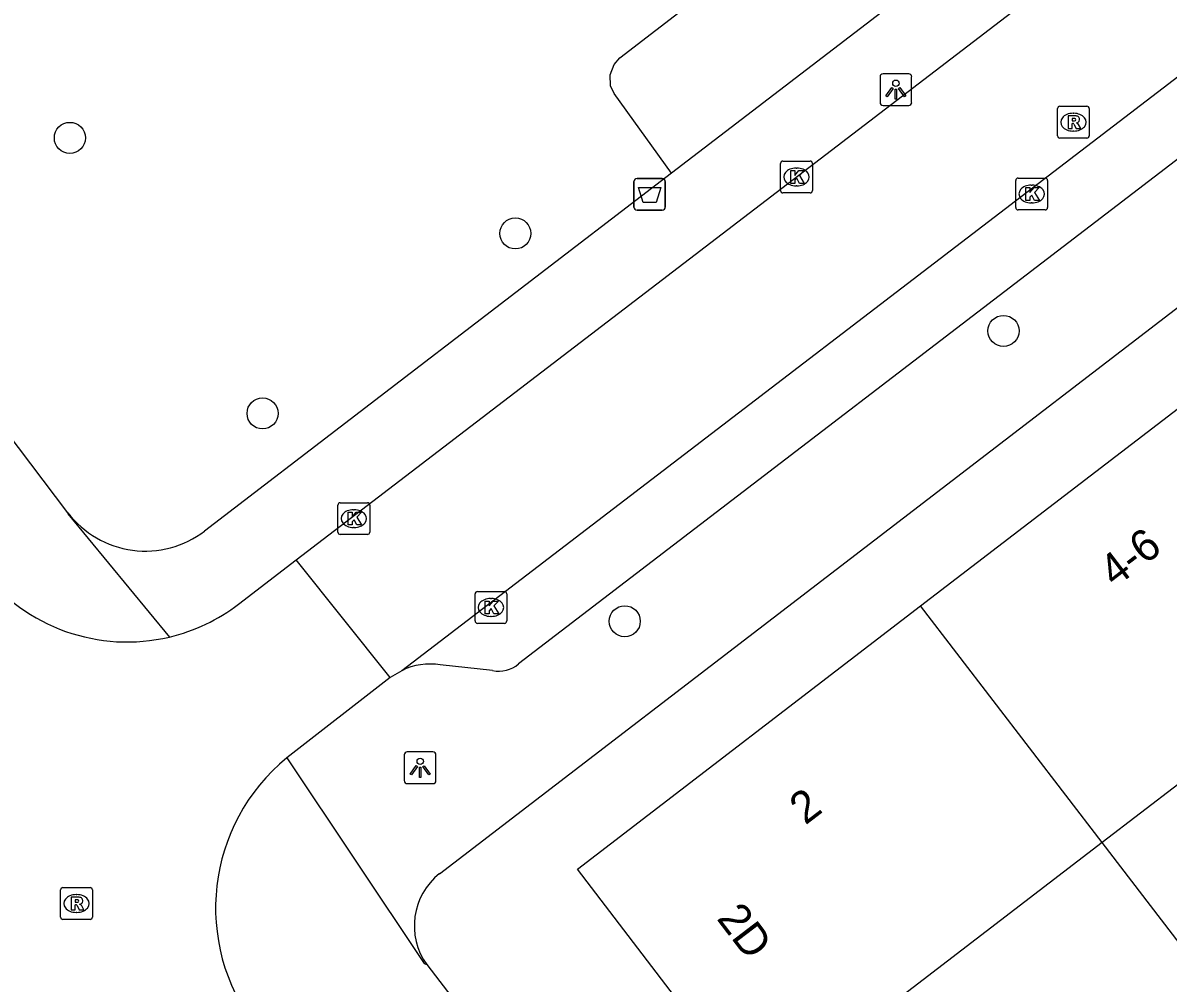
# Model space of a CAD drawing. Extents: x 159353 to 160616, y 385893 to 387321.
# Drawn here: x 160066.3 to 160102.36, y 386743.36 to 386773.58 of the extents above; entities that cross this region are included whole.
import ezdxf

# ---------------------------------------------------------------- set-up
doc = ezdxf.new("R2010")
doc.units = 0
for name, color, linetype in [('IMGEO_Afvalbak', 7, 'Continuous'), ('IMGEO_Boom', 7, 'Continuous'), ('IMGEO_Groenvoorziening', 7, 'Continuous'), ('IMGEO_Kolk', 7, 'Continuous'), ('IMGEO_Lichtpunt', 7, 'Continuous'), ('IMGEO_Pand', 7, 'Continuous'), ('IMGEO_Pand_nummerreeks', 7, 'Continuous'), ('IMGEO_Rijbaan_lokaal_open', 7, 'Continuous'), ('IMGEO_Rioolput', 7, 'Continuous'), ('IMGEO_Voetpad_open', 7, 'Continuous')]:
    doc.layers.add(name, color=color, linetype=linetype)

msp = doc.modelspace()

# ---------------------------------------------------------------- linework, layer by layer
at = {"layer": 'IMGEO_Afvalbak'}
for p, q in [((160085.535, 386767.788), (160085.535, 386768.588)), ((160085.535, 386768.588), (160085.535, 386767.788)), ((160085.635, 386768.688), (160086.425, 386768.688)), ((160086.425, 386768.688), (160085.635, 386768.688)), ((160086.525, 386768.588), (160086.525, 386767.788)), ((160086.525, 386767.788), (160086.525, 386768.588)), ((160086.425, 386767.688), (160085.635, 386767.688)), ((160085.635, 386767.688), (160086.425, 386767.688))]:
    msp.add_line(p, q, dxfattribs=at)
msp.add_lwpolyline([(160085.678, 386768.402), (160086.382, 386768.402), (160086.233, 386767.932), (160085.827, 386767.932), (160085.678, 386768.402)], dxfattribs=at)
for centre, start, end in [((160085.635, 386768.588), 90, 180), ((160085.635, 386768.588), 90, 180), ((160086.425, 386768.588), 0, 90), ((160086.425, 386768.588), 360, 90), ((160085.635, 386767.788), 180, 270), ((160085.635, 386767.788), 180, 270), ((160086.425, 386767.788), 270, 0), ((160086.425, 386767.788), 270, 0)]:
    msp.add_arc(centre, 0.1, start, end, dxfattribs=at)
at = {"layer": 'IMGEO_Boom'}
for centre in [(160067.777, 386769.965), (160081.803, 386766.957), (160097.173, 386763.887), (160073.845, 386761.293), (160085.249, 386754.748)]:
    msp.add_circle(centre, 0.489, dxfattribs=at)
at = {"layer": 'IMGEO_Groenvoorziening'}
msp.add_lwpolyline([(160086.723, 386768.856), (160084.911, 386771.365), (160084.804, 386771.604), (160084.786, 386771.951), (160084.91, 386772.276), (160085.098, 386772.481), (160107.581, 386789.78)], dxfattribs=at)
at = {"layer": 'IMGEO_Kolk'}
for p, q in [((160090.155, 386768.308), (160090.155, 386769.16)), ((160090.23, 386769.234), (160091.082, 386769.234)), ((160090.643, 386769.014), (160090.668, 386769.014)), ((160091.156, 386769.16), (160091.156, 386768.308)), ((160097.56, 386767.772), (160097.56, 386768.624)), ((160097.635, 386768.698), (160098.487, 386768.698)), ((160098.561, 386768.624), (160098.561, 386767.772)), ((160091.082, 386768.234), (160090.23, 386768.234)), ((160090.666, 386768.454), (160090.641, 386768.454)), ((160098.048, 386768.478), (160098.073, 386768.478)), ((160098.071, 386767.918), (160098.046, 386767.918)), ((160098.487, 386767.698), (160097.635, 386767.698)), ((160076.292, 386758.481), (160077.144, 386758.481)), ((160076.217, 386757.555), (160076.217, 386758.407)), ((160076.705, 386758.261), (160076.73, 386758.261)), ((160077.218, 386758.407), (160077.218, 386757.555)), ((160077.144, 386757.481), (160076.292, 386757.481)), ((160076.728, 386757.701), (160076.703, 386757.701)), ((160080.535, 386754.758), (160080.535, 386755.61)), ((160080.61, 386755.684), (160081.462, 386755.684)), ((160081.536, 386755.61), (160081.536, 386754.758)), ((160081.023, 386755.464), (160081.048, 386755.464)), ((160081.046, 386754.904), (160081.021, 386754.904)), ((160081.462, 386754.684), (160080.61, 386754.684))]:
    msp.add_line(p, q, dxfattribs=at)
for points in [[(160090.155, 386768.308), (160090.155, 386769.16)], [(160090.23, 386769.234), (160091.082, 386769.234)], [(160090.476, 386768.934), (160090.599, 386768.934), (160090.599, 386768.783), (160090.729, 386768.934), (160090.893, 386768.934), (160090.747, 386768.783), (160090.9, 386768.534), (160090.748, 386768.534), (160090.663, 386768.698), (160090.599, 386768.631), (160090.599, 386768.534), (160090.476, 386768.534), (160090.476, 386768.934)], [(160091.156, 386769.16), (160091.156, 386768.308)], [(160097.56, 386767.772), (160097.56, 386768.624)], [(160097.635, 386768.698), (160098.487, 386768.698)], [(160098.561, 386768.624), (160098.561, 386767.772)], [(160091.082, 386768.234), (160090.23, 386768.234)], [(160097.881, 386768.398), (160098.004, 386768.398), (160098.004, 386768.247), (160098.134, 386768.398), (160098.298, 386768.398), (160098.152, 386768.247), (160098.305, 386767.998), (160098.153, 386767.998), (160098.068, 386768.162), (160098.004, 386768.095), (160098.004, 386767.998), (160097.881, 386767.998), (160097.881, 386768.398)], [(160098.487, 386767.698), (160097.635, 386767.698)], [(160076.292, 386758.481), (160077.144, 386758.481)], [(160076.217, 386757.555), (160076.217, 386758.407)], [(160076.538, 386758.181), (160076.661, 386758.181), (160076.661, 386758.03), (160076.791, 386758.181), (160076.955, 386758.181), (160076.809, 386758.03), (160076.962, 386757.781), (160076.81, 386757.781), (160076.725, 386757.945), (160076.661, 386757.878), (160076.661, 386757.781), (160076.538, 386757.781), (160076.538, 386758.181)], [(160077.218, 386758.407), (160077.218, 386757.555)], [(160077.144, 386757.481), (160076.292, 386757.481)], [(160080.535, 386754.758), (160080.535, 386755.61)], [(160080.61, 386755.684), (160081.462, 386755.684)], [(160081.536, 386755.61), (160081.536, 386754.758)], [(160080.856, 386755.384), (160080.979, 386755.384), (160080.979, 386755.233), (160081.109, 386755.384), (160081.273, 386755.384), (160081.127, 386755.233), (160081.28, 386754.984), (160081.128, 386754.984), (160081.043, 386755.148), (160080.979, 386755.081), (160080.979, 386754.984), (160080.856, 386754.984), (160080.856, 386755.384)], [(160081.462, 386754.684), (160080.61, 386754.684)]]:
    msp.add_lwpolyline(points, dxfattribs=at)
for centre, start, end in [((160090.232, 386769.158), 91.552, 178.448), ((160090.232, 386769.158), 91.552, 178.448), ((160091.08, 386769.158), 1.552, 88.448), ((160091.08, 386769.158), 1.552, 88.448), ((160097.637, 386768.622), 91.552, 178.448), ((160097.637, 386768.622), 91.552, 178.448), ((160098.485, 386768.622), 1.552, 88.448), ((160098.485, 386768.622), 1.552, 88.448), ((160090.232, 386768.31), 181.552, 268.448), ((160090.232, 386768.31), 181.552, 268.448), ((160091.08, 386768.31), 271.552, 358.448), ((160091.08, 386768.31), 271.552, 358.448), ((160097.637, 386767.774), 181.552, 268.448), ((160097.637, 386767.774), 181.552, 268.448), ((160098.485, 386767.774), 271.552, 358.448), ((160098.485, 386767.774), 271.552, 358.448), ((160076.294, 386758.405), 91.552, 178.448), ((160076.294, 386758.405), 91.552, 178.448), ((160077.142, 386758.405), 1.552, 88.448), ((160077.142, 386758.405), 1.552, 88.448), ((160076.294, 386757.557), 181.552, 268.448), ((160076.294, 386757.557), 181.552, 268.448), ((160077.142, 386757.557), 271.552, 358.448), ((160077.142, 386757.557), 271.552, 358.448), ((160080.612, 386755.608), 91.552, 178.448), ((160080.612, 386755.608), 91.552, 178.448), ((160081.46, 386755.608), 1.552, 88.448), ((160081.46, 386755.608), 1.552, 88.448), ((160080.612, 386754.76), 181.552, 268.448), ((160080.612, 386754.76), 181.552, 268.448), ((160081.46, 386754.76), 271.552, 358.448), ((160081.46, 386754.76), 271.552, 358.448)]:
    msp.add_arc(centre, 0.0765, start, end, dxfattribs=at)
for centre, major_axis, ratio, start_param, end_param in [((160090.642, 386768.734), (-0.387, 0.002), 0.722429, 4.712389, 7.853982), ((160090.667, 386768.734), (-0.39, 0.002), 0.717154, 1.570796, 4.712389), ((160098.047, 386768.198), (-0.387, 0.002), 0.722429, 4.712389, 7.853982), ((160098.072, 386768.198), (-0.39, 0.002), 0.717154, 1.570796, 4.712389), ((160076.704, 386757.981), (-0.387, 0.002), 0.722429, 4.712389, 7.853982), ((160076.729, 386757.981), (-0.39, 0.002), 0.717154, 1.570796, 4.712389), ((160081.022, 386755.184), (-0.387, 0.002), 0.722429, 4.712389, 7.853982), ((160081.047, 386755.184), (-0.39, 0.002), 0.717154, 1.570796, 4.712389)]:
    msp.add_ellipse(centre, major_axis=major_axis, ratio=ratio, start_param=start_param, end_param=end_param, dxfattribs=at)
at = {"layer": 'IMGEO_Lichtpunt'}
for p, q in [((160093.286, 386771.887), (160093.286, 386771.08)), ((160093.286, 386771.887), (160093.286, 386771.08)), ((160094.188, 386771.982), (160093.38, 386771.982)), ((160094.188, 386771.982), (160093.38, 386771.982)), ((160094.282, 386771.08), (160094.282, 386771.887)), ((160094.282, 386771.08), (160094.282, 386771.887)), ((160093.38, 386770.986), (160094.188, 386770.986)), ((160093.38, 386770.986), (160094.188, 386770.986)), ((160078.308, 386750.54), (160078.308, 386749.733)), ((160078.308, 386750.54), (160078.308, 386749.733)), ((160079.21, 386750.635), (160078.402, 386750.635)), ((160079.21, 386750.635), (160078.402, 386750.635)), ((160079.304, 386749.733), (160079.304, 386750.54)), ((160079.304, 386749.733), (160079.304, 386750.54)), ((160078.402, 386749.639), (160079.21, 386749.639)), ((160078.402, 386749.639), (160079.21, 386749.639))]:
    msp.add_line(p, q, dxfattribs=at)
for points in [[(160093.66, 386771.551), (160093.699, 386771.523), (160093.511, 386771.261), (160093.473, 386771.288), (160093.66, 386771.551)], [(160093.762, 386771.503), (160093.809, 386771.503), (160093.809, 386771.181), (160093.762, 386771.181), (160093.762, 386771.503)], [(160093.872, 386771.523), (160093.91, 386771.55), (160094.097, 386771.288), (160094.058, 386771.26), (160093.872, 386771.523)], [(160078.682, 386750.204), (160078.721, 386750.176), (160078.533, 386749.914), (160078.495, 386749.941), (160078.682, 386750.204)], [(160078.784, 386750.156), (160078.831, 386750.156), (160078.831, 386749.834), (160078.784, 386749.834), (160078.784, 386750.156)], [(160078.894, 386750.176), (160078.932, 386750.203), (160079.119, 386749.941), (160079.08, 386749.913), (160078.894, 386750.176)]]:
    msp.add_lwpolyline(points, dxfattribs=at)
for centre in [(160093.785, 386771.685), (160078.807, 386750.338)]:
    msp.add_circle(centre, 0.0994, dxfattribs=at)
for centre, start, end in [((160093.38, 386771.887), 90, 180), ((160093.38, 386771.887), 90, 180), ((160094.188, 386771.887), 0, 90), ((160094.188, 386771.887), 0, 90), ((160093.38, 386771.08), 180, 270), ((160093.38, 386771.08), 180, 270), ((160094.188, 386771.08), 270, 0), ((160094.188, 386771.08), 270, 360), ((160078.402, 386750.54), 90, 180), ((160078.402, 386750.54), 90, 180), ((160079.21, 386750.54), 0, 90), ((160079.21, 386750.54), 0, 90), ((160078.402, 386749.733), 180, 270), ((160078.402, 386749.733), 180, 270), ((160079.21, 386749.733), 270, 0), ((160079.21, 386749.733), 270, 360)]:
    msp.add_arc(centre, 0.0946, start, end, dxfattribs=at)
at = {"layer": 'IMGEO_Pand'}
for points in [[(160094.563, 386755.231), (160105.42, 386763.551), (160105.815, 386763.036)], [(160111.14, 386756.099), (160100.283, 386747.782)], [(160089.455, 386739.487), (160083.756, 386746.95), (160094.563, 386755.231)], [(160100.283, 386747.782), (160094.563, 386755.231)], [(160100.283, 386747.782), (160089.455, 386739.487)], [(160106.13, 386740.166), (160100.283, 386747.782)]]:
    msp.add_lwpolyline(points, dxfattribs=at)
at = {"layer": 'IMGEO_Rijbaan_lokaal_open'}
for points in [[(160074.907, 386756.678), (160120.288, 386791.413), (160167.628, 386827.818), (160197.523, 386850.669), (160202.747, 386854.665), (160204.504, 386856.016)], [(160104.75, 386773.486), (160078.225, 386753.194)], [(160073.087, 386755.285), (160074.907, 386756.678)], [(160077.86, 386752.983), (160074.907, 386756.678)], [(160078.225, 386753.194), (160077.86, 386752.983)], [(160077.86, 386752.983), (160074.61, 386750.448)]]:
    msp.add_lwpolyline(points, dxfattribs=at)
for centre, radius, start, end in [((160069.58, 386759.865), 5.768, 217.3919, 283.3729), ((160069.572, 386759.883), 5.788, 283.4099, 307.3981), ((160078.458, 386745.724), 6.093, 129.1652, 217.7425)]:
    msp.add_arc(centre, radius, start, end, dxfattribs=at)
at = {"layer": 'IMGEO_Rioolput'}
for p, q in [((160098.874, 386770.033), (160098.874, 386770.885)), ((160098.949, 386770.959), (160099.801, 386770.959)), ((160099.362, 386770.739), (160099.387, 386770.739)), ((160099.875, 386770.885), (160099.875, 386770.033)), ((160099.385, 386770.179), (160099.36, 386770.179)), ((160099.801, 386769.959), (160098.949, 386769.959)), ((160067.485, 386745.439), (160067.485, 386746.291)), ((160067.56, 386746.365), (160068.412, 386746.365)), ((160068.486, 386746.291), (160068.486, 386745.439)), ((160067.973, 386746.145), (160067.998, 386746.145)), ((160067.996, 386745.585), (160067.971, 386745.585)), ((160068.412, 386745.365), (160067.56, 386745.365))]:
    msp.add_line(p, q, dxfattribs=at)
for points in [[(160098.874, 386770.033), (160098.874, 386770.885)], [(160098.949, 386770.959), (160099.801, 386770.959)], [(160099.875, 386770.885), (160099.875, 386770.033)], [(160099.463, 386770.657), (160099.211, 386770.659), (160099.211, 386770.259)], [(160099.211, 386770.259), (160099.335, 386770.259), (160099.335, 386770.421), (160099.346, 386770.421)], [(160099.389, 386770.578), (160099.335, 386770.578), (160099.335, 386770.497)], [(160099.335, 386770.497), (160099.387, 386770.497)], [(160099.393, 386770.392), (160099.464, 386770.259), (160099.604, 386770.259), (160099.539, 386770.385)], [(160099.801, 386769.959), (160098.949, 386769.959)], [(160067.485, 386745.439), (160067.485, 386746.291)], [(160067.56, 386746.365), (160068.412, 386746.365)], [(160068.486, 386746.291), (160068.486, 386745.439)], [(160068.074, 386746.063), (160067.822, 386746.065), (160067.822, 386745.665)], [(160067.822, 386745.665), (160067.946, 386745.665), (160067.946, 386745.827), (160067.957, 386745.827)], [(160068, 386745.984), (160067.946, 386745.984), (160067.946, 386745.903)], [(160067.946, 386745.903), (160067.998, 386745.903)], [(160068.004, 386745.798), (160068.075, 386745.665), (160068.215, 386745.665), (160068.15, 386745.791)], [(160068.412, 386745.365), (160067.56, 386745.365)]]:
    msp.add_lwpolyline(points, dxfattribs=at)
for centre, radius, start, end in [((160098.951, 386770.883), 0.0765, 91.552, 178.448), ((160098.951, 386770.883), 0.0765, 91.552, 178.448), ((160099.799, 386770.883), 0.0765, 1.552, 88.448), ((160099.799, 386770.883), 0.0765, 1.552, 88.448), ((160099.345, 386770.368), 0.0533, 26.0293, 88.6989), ((160099.371, 386770.686), 0.19, 274.7715, 282.9687), ((160099.395, 386770.482), 0.0964, 77.0061, 93.1865), ((160099.409, 386770.539), 0.0378, 276.6634, 79.6772), ((160099.462, 386770.547), 0.109, 350.3612, 89.416), ((160099.46, 386770.547), 0.112, 277.5842, 350.9817), ((160099.444, 386770.332), 0.108, 29.5134, 73.7905), ((160098.951, 386770.035), 0.0765, 181.552, 268.448), ((160098.951, 386770.035), 0.0765, 181.552, 268.448), ((160099.799, 386770.035), 0.0765, 271.552, 358.448), ((160099.799, 386770.035), 0.0765, 271.552, 358.448), ((160067.562, 386746.289), 0.0765, 91.552, 178.448), ((160067.562, 386746.289), 0.0765, 91.552, 178.448), ((160068.41, 386746.289), 0.0765, 1.552, 88.448), ((160068.41, 386746.289), 0.0765, 1.552, 88.448), ((160067.956, 386745.774), 0.0533, 26.0293, 88.6989), ((160067.982, 386746.092), 0.19, 274.7715, 282.9687), ((160068.006, 386745.888), 0.0964, 77.0061, 93.1865), ((160068.02, 386745.945), 0.0378, 276.6634, 79.6772), ((160068.073, 386745.953), 0.109, 350.3612, 89.416), ((160068.071, 386745.953), 0.112, 277.5842, 350.9817), ((160068.055, 386745.738), 0.108, 29.5134, 73.7905), ((160067.562, 386745.441), 0.0765, 181.552, 268.448), ((160067.562, 386745.441), 0.0765, 181.552, 268.448), ((160068.41, 386745.441), 0.0765, 271.552, 358.448), ((160068.41, 386745.441), 0.0765, 271.552, 358.448)]:
    msp.add_arc(centre, radius, start, end, dxfattribs=at)
for centre, major_axis, ratio, start_param, end_param in [((160099.361, 386770.459), (-0.387, 0.002), 0.722429, 4.712389, 7.853982), ((160099.386, 386770.459), (-0.39, 0.002), 0.717154, 1.570796, 4.712389), ((160067.972, 386745.865), (-0.387, 0.002), 0.722429, 4.712389, 7.853982), ((160067.997, 386745.865), (-0.39, 0.002), 0.717154, 1.570796, 4.712389)]:
    msp.add_ellipse(centre, major_axis=major_axis, ratio=ratio, start_param=start_param, end_param=end_param, dxfattribs=at)
at = {"layer": 'IMGEO_Voetpad_open'}
for points in [[(160109.984, 386786.667), (160086.723, 386768.856)], [(160067.716, 386758.166), (160051.776, 386779.247)], [(160103.258, 386769.759), (160081.9, 386753.409)], [(160086.723, 386768.856), (160072.019, 386757.59)], [(160079.415, 386746.804), (160105.301, 386766.654)], [(160067.716, 386758.166), (160067.715, 386758.126), (160070.914, 386754.253)], [(160081.089, 386753.196), (160079.44, 386753.373)], [(160074.61, 386750.448), (160078.931, 386743.973), (160079.018, 386743.941)], [(160079.018, 386743.941), (160102.817, 386712.846), (160103.104, 386712.468), (160105.781, 386708.951)]]:
    msp.add_lwpolyline(points, dxfattribs=at)
for centre, radius, start, end in [((160070.155, 386760.023), 3.065, 217.2932, 307.4582), ((160079.104, 386751.44), 1.962, 80.1415, 116.6201), ((160081.286, 386754.097), 0.922, 257.6832, 311.7483), ((160080.709, 386745.166), 2.088, 128.3054, 215.9054)]:
    msp.add_arc(centre, radius, start, end, dxfattribs=at)

# ---------------------------------------------------------------- texts
at = {"layer": 'IMGEO_Pand_nummerreeks'}
for s, rotation, p in [('4-6', 37.4669, (160100.683, 386755.789)), ('2', 37.4621, (160090.934, 386748.317)), ('2D', 307.3645, (160088.12, 386745.387))]:
    msp.add_text(s, height=1, rotation=rotation, dxfattribs=at).set_placement(p)

doc.saveas('drawing.dxf')
